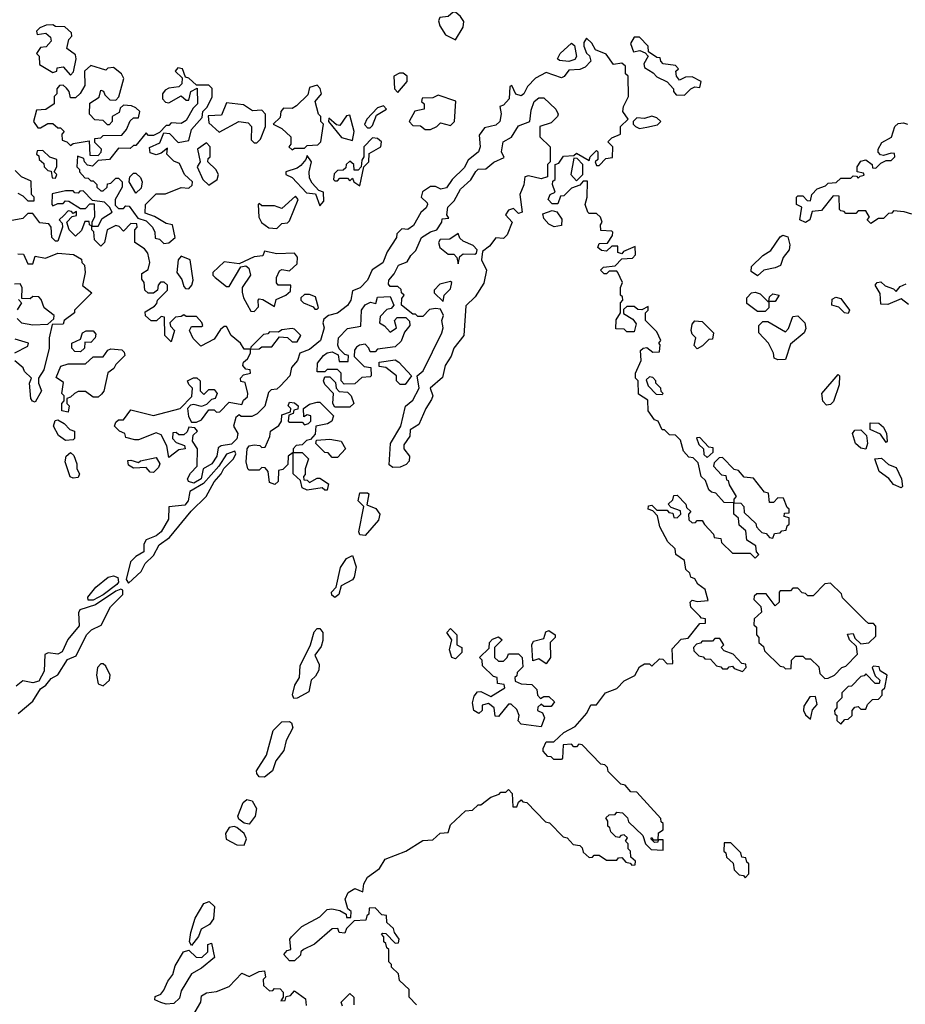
# Model space of a CAD drawing. Extents: x 2737310 to 2869991, y 870230 to 1012730.
# Tile 387 of 479: x 2748063 to 2751582, y 995547 to 999460. Entities that reach past the tile are written whole.
import ezdxf

# ---------------------------------------------------------------- set-up
doc = ezdxf.new("R2010")
doc.units = 0

msp = doc.modelspace()

# ---------------------------------------------------------------- linework, layer by layer
at = {"layer": '0CON02XD'}
for points in [[(2749795, 999380), (2749825, 999430), (2749827, 999453), (2749815, 999472.5), (2749795, 999490), (2749785, 999490), (2749765, 999472.5), (2749731.7, 999468.3), (2749727.5, 999455), (2749732.5, 999435), (2749755, 999400), (2749795, 999380)], [(2748265, 999240), (2748277, 999253), (2748287.5, 999305), (2748285, 999320), (2748250, 999345), (2748258.3, 999381.7), (2748270, 999395), (2748268.3, 999408.3), (2748241.7, 999431.7), (2748205, 999432.5), (2748195, 999440), (2748168.3, 999438.3), (2748143, 999427), (2748130, 999415), (2748131.7, 999401.7), (2748167, 999407), (2748185, 999390), (2748187.5, 999375), (2748168.3, 999351.7), (2748145, 999350), (2748130, 999325), (2748140, 999315), (2748141.7, 999281.7), (2748195, 999250), (2748210, 999255), (2748211.7, 999268.3), (2748235, 999272.5), (2748265, 999240)], [(2750045, 996350), (2750055, 996360), (2750061.7, 996351.7), (2750078.3, 996348.3), (2750151.7, 996271.7), (2750168.3, 996268.3), (2750221.7, 996211.7), (2750238.3, 996208.3), (2750261.7, 996181.7), (2750288.3, 996178.3), (2750298.3, 996168.3), (2750301.7, 996151.7), (2750325, 996130), (2750338.3, 996131.7), (2750345, 996140), (2750365, 996140), (2750395, 996120), (2750435, 996120), (2750441.7, 996128.3), (2750455, 996130), (2750471.7, 996111.7), (2750488.3, 996108.3), (2750495, 996100), (2750508.3, 996101.7), (2750510, 996115), (2750491.7, 996131.7), (2750490, 996155), (2750480, 996165), (2750480, 996185), (2750470, 996195), (2750478.3, 996208.3), (2750465, 996220), (2750451.7, 996218.3), (2750445, 996210), (2750431.7, 996211.7), (2750411.7, 996231.7), (2750408.3, 996248.3), (2750400, 996255), (2750400, 996275), (2750391.7, 996288.3), (2750405, 996300), (2750428.3, 996301.7), (2750435, 996310), (2750458.3, 996308.3), (2750478.3, 996288.3), (2750481.7, 996271.7), (2750538.3, 996218.3), (2750550, 996185), (2750571.7, 996161.7), (2750620, 996160), (2750620, 996200), (2750600, 996200), (2750598.3, 996191.7), (2750585, 996190), (2750570, 996205), (2750575, 996210), (2750580, 996200), (2750600, 996200), (2750601.7, 996228.3), (2750620, 996240), (2750620, 996265), (2750611.7, 996271.7), (2750610, 996285), (2750515, 996390), (2750491.7, 996391.7), (2750468.3, 996418.3), (2750451.7, 996421.7), (2750401.7, 996471.7), (2750398.3, 996488.3), (2750388.3, 996498.3), (2750371.7, 996501.7), (2750298.3, 996578.3), (2750285, 996580), (2750275, 996570), (2750265, 996570), (2750255, 996580), (2750221.7, 996578.3), (2750220, 996525), (2750215, 996520), (2750185, 996520), (2750175, 996530), (2750161.7, 996531.7), (2750142.5, 996552.5), (2750143, 996563), (2750155, 996590), (2750185, 996590), (2750225, 996627.5), (2750269.3, 996650.7), (2750316.1, 996703.9), (2750332.5, 996737.5), (2750355, 996737.5), (2750390, 996785), (2750435, 996802.5), (2750465, 996832.5), (2750506.4, 996853.6), (2750525, 996887.5), (2750545, 996900), (2750565, 996900), (2750575, 996890), (2750605, 996920), (2750618.3, 996918.3), (2750635, 996900), (2750658.3, 996901.7), (2750655, 996960), (2750691.7, 996998.3), (2750718.3, 997001.7), (2750765, 997060), (2750788.3, 997061.7), (2750788.3, 997078.3), (2750771.7, 997081.7), (2750765, 997090), (2750730, 997125), (2750727.5, 997145), (2750735, 997152.5), (2750755, 997147.5), (2750798.3, 997151.7), (2750786.7, 997195), (2750757, 997217), (2750745, 997237.5), (2750730, 997245), (2750725, 997260), (2750710, 997275), (2750705, 997310), (2750670, 997335), (2750667, 997357), (2750637.5, 997385), (2750606.7, 997445), (2750597.5, 997487.5), (2750578.3, 997508.3), (2750560, 997515), (2750561.7, 997528.3), (2750575, 997530), (2750595, 997510), (2750635, 997510), (2750641.7, 997501.7), (2750658.3, 997498.3), (2750661.7, 997481.7), (2750675, 997480), (2750690, 997495), (2750688.3, 997508.3), (2750651.7, 997521.7), (2750640, 997535), (2750658.3, 997551.7), (2750661.7, 997568.3), (2750675, 997570), (2750710, 997535), (2750711.7, 997521.7), (2750730, 997505), (2750720, 997495), (2750721.7, 997471.7), (2750735, 997460), (2750748.3, 997461.7), (2750755, 997470), (2750775, 997470), (2750783.3, 997453.3), (2750820, 997415), (2750821.7, 997401.7), (2750848.3, 997398.3), (2750851.7, 997381.7), (2750895, 997340), (2750965, 997340), (2750985, 997320), (2751000, 997335), (2750990, 997345), (2750988.3, 997368.3), (2750951.7, 997391.7), (2750948.3, 997428.3), (2750921.7, 997451.7), (2750918.3, 997478.3), (2750900, 997495), (2750900, 997540), (2750861.7, 997541.7), (2750828.3, 997578.3), (2750811.7, 997581.7), (2750801.7, 997591.7), (2750788.3, 997628.3), (2750770, 997645), (2750758.3, 997698.3), (2750738.3, 997718.3), (2750721.7, 997721.7), (2750700, 997745), (2750688.3, 997788.3), (2750668.3, 997808.3), (2750645, 997810), (2750625, 997830), (2750615, 997830), (2750600, 997865), (2750585, 997870), (2750560, 997905), (2750558.3, 997948.3), (2750521.7, 997971.7), (2750520, 998025), (2750510, 998035), (2750510, 998055), (2750532.5, 998105), (2750530, 998145), (2750540, 998155), (2750555, 998157.5), (2750578.3, 998138.3), (2750605, 998140), (2750607.5, 998167.5), (2750602.5, 998175), (2750610, 998185), (2750595, 998220), (2750550, 998265), (2750550, 998295), (2750560, 998305), (2750560, 998320), (2750535, 998307.5), (2750518.3, 998308.3), (2750505, 998320), (2750475, 998320), (2750461.7, 998308.3), (2750461.7, 998291.7), (2750499.3, 998269.3), (2750511.7, 998251.7), (2750505, 998220), (2750475, 998220), (2750465, 998230), (2750431.7, 998231.7), (2750433, 998267), (2750450, 998295), (2750450, 998335), (2750460, 998345), (2750458.3, 998358.3), (2750450, 998365), (2750450, 998395), (2750457.5, 998415), (2750440, 998455), (2750435, 998460), (2750405, 998460), (2750395, 998450), (2750385, 998450), (2750370, 998465), (2750383, 998477), (2750428.3, 998481.7), (2750455, 998510), (2750498.3, 998511.7), (2750510, 998525), (2750508.3, 998558.3), (2750461.7, 998538.3), (2750455, 998530), (2750440, 998535), (2750440, 998560), (2750415, 998560), (2750395, 998540), (2750375, 998542.5), (2750360, 998555), (2750365, 998570), (2750398.3, 998571.7), (2750418.3, 998601.7), (2750420, 998615), (2750415, 998620), (2750371.7, 998621.7), (2750370, 998645), (2750377.5, 998655), (2750370, 998675), (2750355, 998690), (2750325, 998690), (2750320, 998695), (2750310, 998725), (2750317.5, 998755), (2750318.3, 998818.3), (2750301.7, 998818.3), (2750288.3, 998801.7), (2750255, 998790), (2750225, 998760), (2750211.7, 998758.3), (2750201.7, 998728.3), (2750178.3, 998728.3), (2750162.5, 998745), (2750170, 998765), (2750190, 998775), (2750180, 998805), (2750181.7, 998818.3), (2750190, 998825), (2750190, 998885), (2750205, 998890), (2750223, 998917), (2750265, 998920), (2750275, 998930), (2750325, 998900), (2750330, 998915), (2750355, 998940), (2750360, 998935), (2750360, 998905), (2750350, 998895), (2750355, 998880), (2750365, 998880), (2750391.7, 998908.3), (2750418.3, 998911.7), (2750420, 998955), (2750400, 998975), (2750415, 998990), (2750450, 999005), (2750450, 999035), (2750480, 999065), (2750460, 999095), (2750462.5, 999115), (2750482.5, 999155), (2750480, 999235), (2750470, 999245), (2750470, 999275), (2750455, 999287.5), (2750421.7, 999281.7), (2750393, 999323), (2750350.7, 999340.7), (2750336.1, 999366.1), (2750315, 999386.2), (2750305, 999370), (2750304, 999355), (2750315, 999327.5), (2750327, 999317), (2750332.5, 999295), (2750309.3, 999270.7), (2750288.3, 999261.7), (2750245, 999260), (2750226.4, 999233.6), (2750215, 999228.8), (2750155, 999250), (2750111.8, 999228.2), (2750080, 999195), (2750066.2, 999165), (2750055, 999158), (2750033.8, 999163.8), (2750018.3, 999198.3), (2750010, 999195), (2750007.5, 999145), (2749985, 999120), (2749970, 999115), (2749976.2, 999086.2), (2749970, 999055), (2749955, 999040.8), (2749910, 999030), (2749888.3, 999001.7), (2749893.1, 998955), (2749885.5, 998934.5), (2749845, 998901.2), (2749828.5, 998871.5), (2749780.8, 998825), (2749758.9, 998791.1), (2749736.2, 998786.2), (2749715, 998797.5), (2749695, 998797.5), (2749663.6, 998776.4), (2749657.5, 998755), (2749682.5, 998732.5), (2749683.3, 998725), (2749677.7, 998712.3), (2749656.2, 998693.8), (2749628.2, 998641.8), (2749605, 998626.2), (2749581.7, 998628.3), (2749561.7, 998608.3), (2749560, 998595), (2749522.5, 998537.5), (2749506.4, 998493.6), (2749464, 998466), (2749444.6, 998425.4), (2749415.5, 998394.5), (2749385, 998382.5), (2749378.1, 998345), (2749365, 998324), (2749325, 998293.3), (2749290, 998285), (2749270.7, 998269.3), (2749267.5, 998255), (2749273.3, 998235), (2749258.6, 998185), (2749215, 998148.6), (2749175.8, 998134.2), (2749167.1, 998105), (2749142.7, 998077.3), (2749135.6, 998044.4), (2749099.2, 998005), (2749085, 997992), (2749061.7, 997988.3), (2749051.2, 997978.8), (2749036.4, 997923.6), (2749006.8, 997893.2), (2748985, 997883.1), (2748943.3, 997883.3), (2748935, 997890), (2748921.7, 997878.3), (2748912.5, 997845), (2748930, 997815), (2748925.5, 997794.5), (2748905, 997772.9), (2748863, 997767), (2748851.7, 997758.3), (2748846.2, 997725), (2748825.8, 997695), (2748792.5, 997675), (2748784.2, 997635), (2748755, 997618.6), (2748734.2, 997624.2), (2748730, 997635), (2748741.7, 997658.3), (2748767.5, 997685), (2748770, 997755), (2748750, 997785), (2748751.7, 997808.3), (2748770, 997825), (2748758.3, 997838.3), (2748735, 997840), (2748728.3, 997821.7), (2748715, 997810), (2748695, 997810), (2748685, 997820), (2748671.7, 997818.3), (2748670, 997795), (2748685, 997780), (2748718.3, 997768.3), (2748720, 997755), (2748695, 997750), (2748655, 997720), (2748647, 997767), (2748625, 997810), (2748605, 997817.5), (2748535, 997790), (2748520.7, 997790.7), (2748485, 997800), (2748480, 997815), (2748460, 997825), (2748440, 997845), (2748445, 997860), (2748455, 997870), (2748475, 997870), (2748505, 997910), (2748595, 997887.5), (2748700, 997915), (2748747, 997963), (2748750, 997995), (2748735, 998010), (2748730, 998025), (2748753, 998037), (2748767, 998037), (2748780, 998025), (2748780, 997985), (2748795, 997970), (2748815, 997990), (2748835, 997990), (2748847.5, 997975), (2748840, 997955), (2748825, 997950), (2748805, 997930), (2748785, 997922.5), (2748755, 997930)], [(2750245, 999294.3), (2750208.3, 999298.3), (2750200, 999305), (2750210, 999325), (2750255, 999366.7), (2750267.7, 999357.7), (2750275.9, 999314.1), (2750268.8, 999301.2), (2750245, 999294.3)], [(2750705, 999160), (2750730, 999185), (2750745, 999192.5), (2750765, 999190), (2750770, 999215), (2750735, 999232.5), (2750708.3, 999231.7), (2750685, 999220), (2750672.5, 999235), (2750670, 999255), (2750680, 999265), (2750668.3, 999278.3), (2750620, 999285), (2750610, 999295), (2750608.3, 999308.3), (2750595, 999310), (2750561.7, 999331.7), (2750560, 999355), (2750525, 999390), (2750505, 999390), (2750490, 999365), (2750501.7, 999331.7), (2750527, 999337), (2750548.3, 999328.3), (2750560, 999315), (2750542.5, 999285), (2750545, 999270), (2750579.3, 999249.3), (2750595, 999232.5), (2750635, 999212.5), (2750660, 999185), (2750660, 999175), (2750671.7, 999161.7), (2750705, 999160)], [(2748375, 998920), (2748387, 998933), (2748387.5, 998945), (2748361.7, 998971.7), (2748361.7, 998988.3), (2748385, 998990), (2748395, 999000), (2748468.3, 999001.7), (2748487, 999023), (2748501.7, 999058.3), (2748515, 999070), (2748535, 999070), (2748540, 999095), (2748525, 999110), (2748507, 999117), (2748475, 999120), (2748461.7, 999108.3), (2748458.3, 999091.7), (2748430, 999075), (2748430, 999055), (2748418.3, 999041.7), (2748411.7, 999041.7), (2748395, 999060), (2748361.7, 999061.7), (2748340, 999085), (2748341.7, 999128.3), (2748378.3, 999151.7), (2748385, 999180), (2748396.4, 999176.4), (2748401.7, 999161.7), (2748421.7, 999141.7), (2748445, 999140), (2748457, 999153), (2748476.7, 999226.7), (2748467.5, 999245), (2748435, 999270), (2748413, 999267), (2748405, 999260), (2748345, 999277.5), (2748320, 999255), (2748321.7, 999198.3), (2748303, 999167), (2748285, 999150), (2748265, 999150), (2748260, 999175), (2748248.3, 999188.3), (2748235, 999200), (2748221.7, 999198.3), (2748210, 999185), (2748210, 999165), (2748200, 999155), (2748200, 999125), (2748166.4, 999103.6), (2748130, 999100), (2748117.5, 999055), (2748135, 999030), (2748145, 999030), (2748175, 999047.5), (2748195, 999047.5), (2748215, 999030), (2748225, 999030), (2748240, 999015), (2748230, 999005), (2748231.7, 998981.7), (2748250, 998975), (2748265, 998960), (2748275, 998967.5), (2748338.3, 998978.3), (2748341.7, 998921.7), (2748375, 998920)], [(2748635, 998570), (2748655, 998572.5), (2748680, 998595), (2748670, 998645), (2748645, 998650), (2748598.3, 998678.3), (2748561.7, 998691.7), (2748562.5, 998725), (2748605, 998767.5), (2748641.7, 998768.3), (2748705, 998792.5), (2748735, 998790), (2748748.3, 998801.7), (2748750, 998815), (2748717.5, 998845), (2748698.3, 998888.3), (2748675, 998897.5), (2748647.5, 998925), (2748650, 998950), (2748625, 998930), (2748605, 998922.5), (2748580.7, 998930.7), (2748578.3, 998951.7), (2748620, 998970), (2748635, 999010), (2748658.3, 999008.3), (2748692.5, 998972.5), (2748735, 998980), (2748746, 999024), (2748788.3, 999071.7), (2748790, 999095), (2748808.3, 999111.7), (2748827, 999153), (2748827, 999187), (2748815, 999200), (2748765, 999200), (2748735, 999227.5), (2748721.7, 999231.7), (2748710, 999265), (2748691.7, 999268.3), (2748680, 999255), (2748708.3, 999228.3), (2748707.5, 999205), (2748695, 999192.5), (2748655, 999187.5), (2748640.7, 999179.3), (2748630, 999165), (2748630, 999145), (2748641.7, 999131.7), (2748655, 999130), (2748705, 999157.5), (2748725, 999140), (2748735, 999140), (2748742.5, 999175), (2748768.3, 999188.3), (2748770, 999125), (2748751.7, 999108.3), (2748725, 999060), (2748705, 999047.5), (2748665, 999050), (2748655, 999040), (2748645, 999040), (2748618.3, 999011.7), (2748595, 999000), (2748575, 999000), (2748565, 999010), (2748525, 998960), (2748515, 998960), (2748501.7, 998948.3), (2748455, 998950), (2748420, 998905), (2748375, 998900), (2748351.7, 998878.3), (2748331.7, 998881.7), (2748320, 998895), (2748318.3, 998908.3), (2748292.5, 998917.5), (2748290, 998875), (2748300, 998865), (2748300, 998855), (2748321.7, 998831.7), (2748335, 998830), (2748345, 998820), (2748355, 998820), (2748370, 998805), (2748370, 998795), (2748385, 998780), (2748395, 998780), (2748410, 998795), (2748411.7, 998808.3), (2748425, 998810), (2748445, 998830), (2748455, 998830), (2748470, 998815), (2748470, 998795), (2748442.5, 998745), (2748442.5, 998722.5), (2748455, 998710), (2748475, 998710), (2748485, 998720), (2748498.3, 998718.3), (2748531.7, 998671.7), (2748565, 998660), (2748590, 998635), (2748600, 998615), (2748601.7, 998591.7), (2748618.3, 998588.3), (2748635, 998570)], [(2749565, 999170), (2749602.5, 999215), (2749602.5, 999235), (2749587, 999247), (2749572.5, 999247.5), (2749550, 999235), (2749552.5, 999185), (2749565, 999170)], [(2749145, 998942.5), (2749155, 998950), (2749195, 998950), (2749205, 998960), (2749247, 998963), (2749260, 998975), (2749270, 999045), (2749260, 999055), (2749260, 999075), (2749250, 999085), (2749237.5, 999135), (2749262.5, 999165), (2749257, 999187), (2749245, 999200), (2749215, 999190), (2749208.3, 999161.7), (2749163, 999117), (2749145, 999107.5), (2749111.7, 999108.3), (2749100, 999095), (2749098.3, 999071.7), (2749070, 999045), (2749105, 999027.5), (2749140, 998995), (2749140, 998965), (2749132.5, 998955), (2749145, 998942.5)], [(2749545, 997680), (2749531.2, 997691.2), (2749536.7, 997775), (2749577.5, 997845), (2749596, 997924), (2749625, 997947.5), (2749650, 997995), (2749642.5, 998045), (2749665.8, 998065), (2749740, 998215), (2749745.8, 998235), (2749740, 998265), (2749746.7, 998285), (2749735, 998310), (2749715, 998312.5), (2749691.7, 998308.3), (2749665, 998280), (2749645, 998280), (2749635, 998290), (2749625, 998290), (2749580, 998325), (2749581.7, 998351.7), (2749590, 998365), (2749580, 998375), (2749578.3, 998388.3), (2749565, 998400), (2749535, 998400), (2749528.3, 998408.3), (2749530, 998425), (2749550.7, 998449.3), (2749567.5, 998485), (2749603, 998497), (2749617, 998523), (2749637, 998543), (2749660, 998595), (2749695, 998617.5), (2749720, 998625), (2749740, 998655), (2749741.7, 998668.3), (2749768.3, 998671.7), (2749760, 998685), (2749763.8, 998715), (2749789.4, 998740.6), (2749815, 998786.7), (2749856, 998824), (2749875, 998856.7), (2749885, 998866.2), (2749915, 998867.5), (2749946.4, 998893.6), (2749988.3, 998911.7), (2749977.5, 998935), (2749983.3, 998975), (2750016.4, 998993.6), (2750045, 999037.5), (2750090, 999055), (2750095, 999100), (2750106.7, 999135), (2750125, 999148.8), (2750145, 999150), (2750192.5, 999105), (2750202.5, 999085), (2750200, 999075), (2750175, 999050), (2750130, 999035), (2750130, 998995), (2750170, 998955), (2750170, 998895), (2750160, 998885), (2750160, 998835), (2750135, 998827.5), (2750085, 998840), (2750070, 998835), (2750066.4, 998803.6), (2750050, 998765), (2750060, 998695), (2750045, 998690), (2750025, 998710), (2750005, 998702.5), (2749992.5, 998685), (2750020, 998655), (2750000, 998605), (2749985, 998590), (2749955, 998592.5), (2749930, 998560), (2749901.7, 998538.3), (2749897.5, 998505), (2749917.5, 998465), (2749907, 998413), (2749872, 998358), (2749835, 998322.5), (2749827.5, 998205), (2749787.5, 998155), (2749777.5, 998122.5), (2749753.8, 998085), (2749742.3, 998037.7), (2749693.3, 997995), (2749703.8, 997965), (2749699.5, 997950.5), (2749676.2, 997915), (2749648.3, 997851.7), (2749615, 997830), (2749613.3, 997805), (2749589.5, 997770.5), (2749588.8, 997755), (2749611.2, 997725), (2749610, 997705), (2749598.3, 997691.7), (2749575, 997682), (2749545, 997680)], [(2749695, 999023.3), (2749720, 999035), (2749735, 999050), (2749775, 999040), (2749790, 999055), (2749796.4, 999136.4), (2749725, 999160), (2749705, 999150), (2749661.7, 999148.3), (2749660, 999135), (2749670, 999125), (2749670, 999105), (2749633.3, 999096.7), (2749610, 999055), (2749625, 999040), (2749655, 999037.5), (2749673.6, 999023.6), (2749695, 999023.3)], [(2749005, 998970), (2749020, 998985), (2749040, 999035), (2749040, 999085), (2749025, 999100), (2748988.3, 999098.3), (2748951.7, 999121.7), (2748885, 999130), (2748865, 999080), (2748811.7, 999078.3), (2748815, 999050), (2748855, 999012.5), (2748934, 999056), (2748970.7, 999050.7), (2748983.3, 999035), (2748983, 998983), (2748995, 998970), (2749005, 998970)], [(2749455, 999030), (2749465, 999040), (2749480, 999080), (2749520, 999105), (2749508.3, 999118.3), (2749485, 999110), (2749442.5, 999065), (2749433, 999043), (2749445, 999030), (2749455, 999030)], [(2749385, 998980), (2749392.5, 999015), (2749375, 999080), (2749361.7, 999078.3), (2749335, 999040), (2749321.7, 999041.7), (2749291.7, 999068.3), (2749290, 999055), (2749341.7, 998991.7), (2749385, 998980)], [(2750525, 999027.5), (2750555, 999032.5), (2750597.5, 999042.5), (2750610, 999055), (2750595, 999070), (2750575, 999076.7), (2750545, 999067.5), (2750515, 999070), (2750500, 999055), (2750500, 999045), (2750510, 999035), (2750525, 999027.5)], [(2751607, 998687), (2751577, 998697), (2751535, 998700), (2751528.3, 998691.7), (2751515, 998690), (2751495, 998670), (2751475, 998670), (2751445, 998650), (2751430, 998665), (2751440, 998675), (2751425, 998700), (2751395, 998700), (2751385, 998690), (2751345, 998690), (2751338.3, 998698.3), (2751325, 998700), (2751320, 998705), (2751318.3, 998758.3), (2751295, 998760), (2751248.3, 998701.7), (2751211.7, 998698.3), (2751202.5, 998665), (2751185, 998653.3), (2751162.5, 998665), (2751170, 998715), (2751150, 998725), (2751150, 998755), (2751155, 998760), (2751175, 998760), (2751191.7, 998741.7), (2751205, 998740), (2751210, 998765), (2751231.7, 998788.3), (2751265, 998800), (2751275, 998810), (2751307, 998813), (2751325, 998830), (2751365, 998830), (2751375, 998840), (2751388.3, 998838.3), (2751395, 998830), (2751401.7, 998838.3), (2751418.3, 998841.7), (2751415, 998850), (2751390, 998855), (2751390, 998875), (2751405, 998897.5), (2751425, 998902.5), (2751450, 998885), (2751451.7, 998871.7), (2751465, 998870), (2751485, 998890), (2751505, 998900), (2751525, 998900), (2751540, 998915), (2751538.3, 998928.3), (2751525, 998930), (2751495, 998920), (2751483, 998923), (2751473.3, 998933.3), (2751473.3, 998945), (2751488.3, 998971.7), (2751526.7, 998993.3), (2751540, 999035), (2751553, 999047), (2751575, 999050), (2751590, 999045)], [(2749415, 998800), (2749430, 998875), (2749450, 998895), (2749451.7, 998928.3), (2749497.5, 998955), (2749500, 998975), (2749485, 998987.5), (2749465, 998990), (2749430, 998955), (2749430, 998915), (2749421.7, 998901.7), (2749420, 998875), (2749408.3, 998861.7), (2749391.7, 998861.7), (2749390, 998885), (2749375, 998897.5), (2749360, 998885), (2749358.3, 998871.7), (2749348.3, 998861.7), (2749325, 998860), (2749313, 998847), (2749310, 998825), (2749315, 998820), (2749325, 998820), (2749335, 998830), (2749365, 998830), (2749375, 998820), (2749385, 998830), (2749390, 998815), (2749415, 998800)], [(2748205, 998830), (2748210, 998845), (2748200, 998855), (2748210, 998875), (2748210, 998905), (2748183, 998913), (2748155, 998940), (2748131.7, 998938.3), (2748130, 998925), (2748138.3, 998918.3), (2748140, 998905), (2748158.3, 998888.3), (2748160, 998875), (2748175, 998860), (2748188.3, 998858.3), (2748191.7, 998831.7), (2748205, 998830)], [(2748815, 998802.5), (2748847.5, 998825), (2748852.5, 998845), (2748842.5, 998865), (2748810, 998895), (2748811.7, 998908.3), (2748820, 998915), (2748820, 998955), (2748805, 998970), (2748770, 998945), (2748780, 998895), (2748767.5, 998875), (2748790, 998825), (2748815, 998802.5)], [(2749255, 998720), (2749271.7, 998738.3), (2749270, 998775), (2749251.7, 998781.7), (2749225, 998810), (2749215, 998830), (2749212.5, 998855), (2749222.5, 998895), (2749205, 998920), (2749200, 998905), (2749179.3, 998880.7), (2749165, 998870), (2749120, 998855), (2749120, 998845), (2749145, 998832.5), (2749202.5, 998772.5), (2749238.3, 998768.3), (2749255, 998720)], [(2750275, 998820), (2750300, 998845), (2750300, 998885), (2750278.3, 998908.3), (2750265, 998910), (2750252.5, 998845), (2750275, 998820)], [(2748055, 998770), (2748075, 998760), (2748095, 998740), (2748120, 998740), (2748120, 998755), (2748110, 998765), (2748108.3, 998818.3), (2748070, 998835), (2748045, 998860)], [(2748525, 998770), (2748497.5, 998815), (2748500, 998835), (2748515, 998850), (2748525, 998850), (2748543, 998833), (2748550, 998815), (2748545, 998790), (2748525, 998770)], [(2748375, 998640), (2748390.7, 998669.3), (2748430, 998695), (2748420, 998715), (2748400, 998735), (2748351.7, 998741.7), (2748315, 998780), (2748301.7, 998778.3), (2748295, 998770), (2748281.7, 998771.7), (2748275, 998780), (2748245, 998780), (2748191.7, 998768.3), (2748190, 998725), (2748195, 998720), (2748215, 998730), (2748235, 998730), (2748245, 998740), (2748258.3, 998738.3), (2748305, 998710), (2748325, 998710), (2748341.7, 998728.3), (2748358.3, 998728.3), (2748360, 998675), (2748350, 998655), (2748350, 998640), (2748375, 998640)], [(2749085, 998630), (2749105, 998650), (2749127, 998653), (2749135, 998660), (2749170, 998745), (2749158.3, 998758.3), (2749105, 998710), (2749075, 998720), (2749025, 998720), (2749015, 998730), (2749010, 998725), (2749012.5, 998675), (2749023.6, 998653.6), (2749053, 998633), (2749085, 998630)], [(2750187, 998637), (2750165, 998647.5), (2750145, 998670), (2750141.7, 998688.3), (2750178.3, 998701.7), (2750197, 998697), (2750217, 998667), (2750215, 998642.5), (2750187, 998637)], [(2748755, 997930), (2748741.7, 997928.3), (2748730, 997915), (2748733, 997883), (2748745, 997860), (2748765, 997860), (2748785, 997870), (2748815, 997910), (2748835, 997910), (2748845, 997900), (2748858.3, 997901.7), (2748895, 997940), (2748945, 997930), (2748951.7, 997948.3), (2748968.3, 997961.7), (2748970, 997975), (2748958.3, 998018.3), (2748941.7, 998021.7), (2748940, 998035), (2748951.7, 998048.3), (2748980, 998055), (2748978.3, 998068.3), (2748961.7, 998071.7), (2748950, 998085), (2748951.7, 998098.3), (2748968.3, 998111.7), (2748980, 998135), (2748980, 998150), (2748955, 998150), (2748940, 998175), (2748902.5, 998205), (2748885, 998240), (2748875, 998240), (2748860.7, 998229.3), (2748835, 998190), (2748783, 998163), (2748752.7, 998192.7), (2748737.5, 998225), (2748745, 998240), (2748785, 998240), (2748790, 998245), (2748787, 998257), (2748765, 998280), (2748725, 998280), (2748715, 998287.5), (2748705, 998280), (2748681.7, 998278.3), (2748660, 998255), (2748661.7, 998241.7), (2748677.5, 998225), (2748665, 998180), (2748640, 998205), (2748638.3, 998278.3), (2748625, 998280), (2748607, 998263), (2748585, 998262.5), (2748563, 998283), (2748561.7, 998298.3), (2748598.3, 998321.7), (2748608.3, 998331.7), (2748610, 998345), (2748650, 998385), (2748650, 998405), (2748637, 998417), (2748623, 998417), (2748612.5, 998405), (2748610, 998385), (2748595, 998372.5), (2748573, 998373), (2748560, 998385), (2748557.5, 998415), (2748548.3, 998428.3), (2748548.3, 998451.7), (2748573, 998467), (2748580, 998495), (2748571.7, 998531.7), (2748559.3, 998549.3), (2748520, 998575), (2748520, 998625), (2748530, 998635), (2748528.3, 998648.3), (2748505, 998650), (2748475, 998620), (2748458.3, 998638.3), (2748445, 998642.5), (2748410, 998625), (2748400, 998575), (2748385, 998560), (2748360, 998585), (2748357.5, 998617.5), (2748350, 998625), (2748350, 998640), (2748340, 998645), (2748338.3, 998658.3), (2748321.7, 998658.3), (2748308.3, 998621.7), (2748285, 998600), (2748260, 998625), (2748250, 998655), (2748271.7, 998678.3), (2748288.3, 998681.7), (2748288.3, 998698.3), (2748275, 998690), (2748268.3, 998698.3), (2748255, 998700), (2748238.3, 998681.7), (2748220, 998665), (2748231.7, 998651.7), (2748232.5, 998635), (2748215, 998580), (2748205, 998580), (2748190, 998595), (2748187.5, 998635), (2748178.3, 998648.3), (2748143, 998653), (2748115, 998690), (2748095, 998690), (2748075, 998670), (2748025, 998660)], [(2749805, 998490), (2749811.7, 998518.3), (2749825, 998530), (2749871.7, 998528.3), (2749878.3, 998531.7), (2749880, 998545), (2749865, 998562.5), (2749825, 998580), (2749811.7, 998591.7), (2749805, 998610), (2749771.7, 998588.3), (2749733.3, 998586.7), (2749727.5, 998575), (2749732.5, 998555), (2749765, 998527.5), (2749788.3, 998528.3), (2749800, 998515), (2749805, 998490)], [(2750995, 998442.5), (2750969.3, 998459.3), (2750970.8, 998479.2), (2751015, 998523.3), (2751047, 998543), (2751085, 998597.5), (2751095, 998603.3), (2751115, 998597.5), (2751123.3, 998565), (2751120, 998545), (2751096.7, 998515), (2751086.4, 998483.6), (2751065, 998473.3), (2751020, 998465), (2750995, 998442.5)], [(2748055, 998530), (2748078.3, 998528.3), (2748095, 998490), (2748115, 998490), (2748125, 998520), (2748165, 998512.5), (2748215, 998532.5), (2748277, 998527), (2748308.3, 998508.3), (2748310, 998495), (2748320, 998485), (2748322.5, 998455), (2748313, 998403), (2748350, 998375), (2748280, 998305), (2748280, 998295), (2748240, 998265), (2748235, 998250), (2748191.7, 998248.3), (2748180, 998195), (2748180, 998155), (2748158.3, 998068.3), (2748137.5, 998035), (2748137.5, 998015), (2748150, 997985), (2748125, 997940)], [(2748735, 998390), (2748747.5, 998405), (2748752.5, 998425), (2748740, 998505), (2748705, 998520), (2748692.5, 998505), (2748687.5, 998455), (2748707, 998427), (2748715, 998400), (2748721.7, 998391.7), (2748735, 998390)], [(2748995, 998300), (2749011.7, 998318.3), (2749010, 998345), (2749015, 998350), (2749028.3, 998348.3), (2749075, 998320), (2749081.7, 998348.3), (2749120, 998365), (2749138.3, 998381.7), (2749140, 998405), (2749090, 998405), (2749083.6, 998413.6), (2749083.3, 998435), (2749095, 998462.5), (2749105, 998467.5), (2749135, 998462.5), (2749165, 998490), (2749166.4, 998516.4), (2749155, 998532.5), (2749085, 998530), (2749035, 998540), (2749028.3, 998521.7), (2748995, 998517.5), (2748935, 998490), (2748875, 998497.5), (2748830, 998455), (2748830, 998445), (2748840, 998435), (2748885, 998400), (2748895, 998400), (2748941.7, 998478.3), (2748961.7, 998481.7), (2748973, 998473), (2748980, 998445), (2748947.5, 998395), (2748947, 998377), (2748952.5, 998355), (2748981.7, 998301.7), (2748995, 998300)], [(2748053, 998273), (2748070, 998255), (2748115, 998247.5), (2748175, 998250), (2748198.3, 998271.7), (2748200, 998285), (2748160, 998315), (2748148.3, 998348.3), (2748138.3, 998358.3), (2748115, 998360), (2748105, 998350), (2748071.7, 998351.7), (2748072.5, 998395), (2748065, 998410), (2748041.7, 998408.3)], [(2749745, 998340), (2749750, 998365), (2749775, 998390), (2749780, 998415), (2749775, 998420), (2749731.7, 998408.3), (2749710, 998385), (2749710, 998375), (2749745, 998340)], [(2751595, 998327.5), (2751565, 998350), (2751511.7, 998328.3), (2751485, 998330), (2751481.7, 998371.7), (2751462.5, 998405), (2751470, 998415), (2751485, 998417.5), (2751501.7, 998401.7), (2751535, 998390), (2751545, 998380), (2751560.7, 998399.3), (2751585, 998410)], [(2749245, 998310), (2749250, 998315), (2749238.3, 998358.3), (2749215, 998367.5), (2749195, 998367.5), (2749180, 998355), (2749180, 998345), (2749190, 998335), (2749228.3, 998318.3), (2749235, 998310), (2749245, 998310)], [(2749351.7, 998011.7), (2749340, 998025), (2749340, 998055), (2749325, 998070), (2749285, 998070), (2749275, 998060), (2749245, 998060), (2749246.7, 998095), (2749270, 998125), (2749285, 998136), (2749305, 998140), (2749328.3, 998128.3), (2749331.7, 998101.7), (2749368.3, 998101.7), (2749370, 998125), (2749355, 998130), (2749332.5, 998152.5), (2749327, 998167), (2749330, 998195), (2749365, 998232.5), (2749418.3, 998241.7), (2749421.2, 998305), (2749435, 998326.2), (2749457, 998337), (2749478.3, 998331.7), (2749485, 998357.5), (2749535, 998360), (2749550, 998325), (2749538.3, 998311.7), (2749521.7, 998308.3), (2749495, 998280), (2749492.5, 998255), (2749513, 998243), (2749535, 998217.5), (2749560, 998235), (2749552.5, 998265), (2749563, 998277), (2749597, 998277), (2749611.7, 998261.7), (2749612.5, 998245), (2749591.7, 998218.3), (2749578.3, 998181.7), (2749555, 998160), (2749485, 998150), (2749475, 998140), (2749455, 998140), (2749450, 998155), (2749435, 998170), (2749413, 998167), (2749401.7, 998158.3), (2749393, 998147), (2749391.7, 998121.7), (2749431.7, 998081.7), (2749458.3, 998078.3), (2749460, 998045), (2749455, 998040), (2749421.7, 998038.3), (2749395, 998012.5), (2749351.7, 998011.7)], [(2751025, 998300), (2750995, 998300), (2750951.7, 998331.7), (2750952.5, 998355), (2750970, 998375), (2750985, 998377.5), (2751005, 998370), (2751035, 998340), (2751040, 998340), (2751041.7, 998358.3), (2751055, 998370), (2751080, 998365), (2751065, 998340), (2751040, 998340), (2751040, 998315), (2751025, 998300)], [(2751355, 998292.5), (2751340, 998295), (2751317, 998317), (2751290, 998325), (2751290.7, 998349.3), (2751305, 998357.5), (2751325, 998352.5), (2751360, 998305), (2751355, 998292.5)], [(2748058.3, 998348.3), (2748070, 998335), (2748053, 998307)], [(2751075, 998107.5), (2751060, 998115), (2751057.5, 998135), (2751037.5, 998175), (2751000, 998215), (2751000, 998245), (2751015, 998260), (2751035, 998260), (2751105, 998220), (2751117, 998233), (2751135, 998280), (2751155, 998282.5), (2751182.5, 998255), (2751187, 998233), (2751180, 998215), (2751125, 998170), (2751105, 998110), (2751075, 998107.5)], [(2748980, 998150), (2749015, 998152.5), (2749025, 998160), (2749065, 998160), (2749095, 998200), (2749127, 998197), (2749145, 998180), (2749165, 998180), (2749180, 998205), (2749155, 998230), (2749145, 998232.5), (2749105, 998227.5), (2749091.7, 998218.3), (2749055, 998220), (2749048.3, 998211.7), (2749031.7, 998208.3), (2748981.7, 998158.3), (2748980, 998150)], [(2750755, 998152.5), (2750742.5, 998165), (2750750, 998195), (2750735, 998210), (2750731.2, 998225), (2750735, 998250), (2750745, 998262.5), (2750775, 998260), (2750820, 998215), (2750815, 998190), (2750801.7, 998188.3), (2750776.4, 998163.6), (2750755, 998152.5)], [(2748305, 998140), (2748281.7, 998141.7), (2748270, 998155), (2748270, 998175), (2748305, 998190), (2748312.5, 998215), (2748326.4, 998223.6), (2748355, 998223.3), (2748365, 998210), (2748363.3, 998195), (2748345, 998177.5), (2748321.7, 998178.3), (2748320, 998155), (2748305, 998140)], [(2748043.6, 998136.4), (2748095, 998162.5), (2748097.5, 998175), (2748045, 998190)], [(2748255, 997900), (2748230, 997905), (2748230, 997935), (2748240, 997945), (2748240, 997965), (2748230, 997975), (2748237.5, 998017.5), (2748208.3, 998038.3), (2748227, 998083), (2748255, 998092.5), (2748325, 998092.5), (2748355, 998120), (2748395, 998120), (2748413.6, 998146.4), (2748425, 998152.5), (2748468.3, 998148.3), (2748478.3, 998138.3), (2748480, 998125), (2748445, 998090), (2748436.4, 998073.6), (2748413, 998057), (2748397, 997983), (2748388.3, 997971.7), (2748375, 997960), (2748355, 997960), (2748325, 997982.5), (2748295, 997982.5), (2748280, 997975), (2748265, 997960), (2748250, 997955), (2748250, 997935), (2748260, 997925), (2748255, 997900)], [(2748125, 997940), (2748113.6, 997943.6), (2748107.5, 997955), (2748102.5, 998015), (2748110, 998035), (2748081.7, 998061.7), (2748076.4, 998076.4), (2748043.6, 998103.6)], [(2749595, 998010), (2749575, 998010), (2749560, 998025), (2749560, 998045), (2749518.3, 998078.3), (2749491.7, 998081.7), (2749491.7, 998098.3), (2749555, 998107.5), (2749569.3, 998099.3), (2749620, 998045), (2749595, 998010)], [(2749375, 997920), (2749315, 997920), (2749307.5, 997935), (2749310, 997975), (2749275, 998010), (2749270, 998025), (2749275, 998040), (2749295, 998040), (2749318.3, 998018.3), (2749320, 997995), (2749331.7, 997981.7), (2749365, 997980), (2749380, 997965), (2749390, 997935), (2749375, 997920)], [(2750615, 997970), (2750620, 997975), (2750611.7, 997981.7), (2750610, 997995), (2750590, 998015), (2750590, 998025), (2750578.3, 998038.3), (2750565, 998040), (2750551.7, 998028.3), (2750560, 998005), (2750591.7, 997971.7), (2750615, 997970)], [(2751268.3, 997928.3), (2751253.6, 997943.6), (2751250, 997975), (2751315, 998050), (2751320, 998045), (2751318.3, 998008.3), (2751297, 997943), (2751285, 997930), (2751268.3, 997928.3)], [(2749285, 997590), (2749275, 997590), (2749265, 997600), (2749205, 997590), (2749185, 997600), (2749178.3, 997628.3), (2749150, 997655), (2749150, 997740), (2749130, 997725), (2749128.3, 997691.7), (2749108.3, 997671.7), (2749091.7, 997668.3), (2749090, 997625), (2749077, 997613), (2749055, 997620), (2749050, 997665), (2749038.3, 997678.3), (2749025, 997680), (2749015, 997670), (2748975, 997670), (2748970, 997675), (2748962.5, 997702.5), (2748966.7, 997755), (2748974.3, 997765.7), (2748995, 997770), (2749017.5, 997767.5), (2749025, 997760), (2749038.3, 997761.7), (2749057, 997803), (2749060, 997825), (2749093, 997847), (2749102.5, 997865), (2749105, 997890), (2749138.3, 997901.7), (2749140, 997915), (2749130, 997925), (2749135, 997940), (2749155, 997937.5), (2749170, 997925), (2749168.3, 997911.7), (2749151.7, 997908.3), (2749150, 997895), (2749131.7, 997888.3), (2749130, 997865), (2749135, 997860), (2749185, 997860), (2749195, 997850), (2749210, 997855), (2749220, 997865), (2749220, 997885), (2749205, 997890), (2749191.7, 997881.7), (2749190, 997915), (2749215, 997932.5), (2749245, 997940), (2749255, 997940), (2749310, 997885), (2749302.5, 997865), (2749286.1, 997853.9), (2749240, 997845), (2749237.5, 997812.5), (2749218.3, 997791.7), (2749203, 997787), (2749185, 997770), (2749161.7, 997768.3), (2749150, 997755), (2749150, 997740), (2749185, 997740), (2749210, 997715), (2749197.5, 997675), (2749197, 997653), (2749190, 997645), (2749191.7, 997631.7), (2749205, 997630), (2749215, 997620), (2749245, 997637.5), (2749255, 997637.5), (2749290, 997615), (2749285, 997590)], [(2748245, 997787.5), (2748217, 997807), (2748197.5, 997845), (2748203.3, 997866.7), (2748215, 997870), (2748240, 997855), (2748261.7, 997831.7), (2748280, 997825), (2748280, 997795), (2748275, 997790), (2748245, 997787.5)], [(2751505, 997780), (2751483, 997813), (2751441.7, 997831.7), (2751441.7, 997858.3), (2751477, 997857), (2751495, 997840), (2751507.5, 997815), (2751510, 997785), (2751505, 997780)], [(2751425, 997752.5), (2751405, 997756.7), (2751383.3, 997775), (2751372.5, 997815), (2751381.7, 997828.3), (2751405, 997830), (2751427, 997807), (2751431.2, 997775), (2751425, 997752.5)], [(2749325, 997720), (2749305, 997720), (2749288.3, 997738.3), (2749275, 997740), (2749240, 997775), (2749241.7, 997788.3), (2749295, 997792.5), (2749340, 997785), (2749357.5, 997755), (2749325, 997720)], [(2750795, 997720), (2750818.3, 997741.7), (2750818.3, 997758.3), (2750801.7, 997761.7), (2750765, 997800), (2750751.7, 997798.3), (2750761.7, 997771.7), (2750780, 997755), (2750781.7, 997731.7), (2750795, 997720)], [(2748275, 997637.5), (2748263.6, 997643.6), (2748243, 997703), (2748247.5, 997725), (2748265, 997740), (2748278.3, 997728.3), (2748290, 997695), (2748290, 997675), (2748300, 997655), (2748295, 997640), (2748275, 997637.5)], [(2748495, 997220), (2748545, 997266.7), (2748561.8, 997298.2), (2748595, 997330), (2748616.8, 997373.2), (2748658.3, 997401.7), (2748743.6, 997506.4), (2748803.8, 997565), (2748835, 997623.3), (2748863.8, 997655), (2748874, 997676), (2748912, 997715), (2748921.2, 997735), (2748917.5, 997745), (2748885, 997733.8), (2748854.4, 997685.6), (2748793.8, 997616.2), (2748738.8, 997585), (2748732.2, 997547.8), (2748719.1, 997530.9), (2748655.8, 997524.2), (2748654.2, 997475), (2748625.6, 997424.4), (2748605, 997408), (2748565, 997393.3), (2748556.2, 997375), (2748556.7, 997345), (2748523.9, 997326.1), (2748503.3, 997305), (2748486.2, 997235), (2748495, 997220)], [(2748595, 997660), (2748581.7, 997661.7), (2748565, 997680), (2748515, 997677.5), (2748495, 997690), (2748492.5, 997707.5), (2748505, 997710), (2748535, 997700), (2748543, 997707), (2748605, 997720), (2748620, 997695), (2748615, 997680), (2748595, 997660)], [(2751055, 997400), (2751061.7, 997418.3), (2751085, 997420), (2751091.7, 997428.3), (2751108.3, 997431.7), (2751111.7, 997448.3), (2751120, 997455), (2751120, 997480), (2751100, 997485), (2751101.7, 997498.3), (2751120, 997500), (2751120, 997515), (2751111.7, 997521.7), (2751098.3, 997558.3), (2751075, 997560), (2751058.3, 997541.7), (2751041.7, 997541.7), (2751038.3, 997578.3), (2751021.7, 997581.7), (2750978.3, 997638.3), (2750941.7, 997641.7), (2750918.3, 997668.3), (2750901.7, 997671.7), (2750855, 997720), (2750841.7, 997718.3), (2750821.7, 997698.3), (2750820, 997685), (2750851.7, 997651.7), (2750868.3, 997648.3), (2750871.7, 997631.7), (2750878.3, 997628.3), (2750881.7, 997611.7), (2750910, 997565), (2750900, 997555), (2750900, 997540), (2750928.3, 997538.3), (2750940, 997525), (2750941.7, 997501.7), (2750988.3, 997458.3), (2750990, 997445), (2751001.7, 997431.7), (2751011.7, 997421.7), (2751028.3, 997418.3), (2751041.7, 997401.7), (2751055, 997400)], [(2751565, 997600), (2751535, 997612.5), (2751516.4, 997636.4), (2751477.5, 997665), (2751460, 997715), (2751487, 997717), (2751515, 997692.5), (2751545, 997680), (2751566.7, 997635), (2751570, 997605), (2751565, 997600)], [(2749435, 997410), (2749415, 997412.5), (2749410, 997425), (2749430, 997525), (2749408.3, 997548.3), (2749415, 997580), (2749445, 997580), (2749450, 997575), (2749441.7, 997531.7), (2749477.3, 997517.3), (2749494, 997495), (2749488.8, 997471.2), (2749435, 997410)], [(2749315, 997164), (2749302.7, 997172.7), (2749301.2, 997185), (2749320, 997205), (2749337, 997283), (2749361.7, 997318.3), (2749385, 997330), (2749400, 997285), (2749392, 997245), (2749385, 997233.8), (2749340.5, 997209.5), (2749331.2, 997175), (2749315, 997164)], [(2748355, 997152.9), (2748335, 997153.3), (2748333.3, 997165), (2748365.6, 997204.4), (2748415, 997244.3), (2748435, 997249.4), (2748453, 997243), (2748455.7, 997225), (2748448.6, 997215), (2748395, 997174.4), (2748355, 997152.9)], [(2751261.7, 996841.7), (2751275, 996842.5), (2751300, 996855), (2751330, 996885), (2751345, 996890), (2751391.7, 996938.3), (2751388.3, 996968.3), (2751360, 996995), (2751351.7, 997018.3), (2751375, 997020), (2751381.7, 997001.7), (2751405, 996980), (2751437, 996983), (2751465, 997010), (2751465, 997050), (2751455, 997060), (2751435, 997060), (2751421.7, 997071.7), (2751331.7, 997161.7), (2751328.3, 997178.3), (2751285, 997220), (2751261.7, 997218.3), (2751215, 997170), (2751195, 997170), (2751185, 997180), (2751171.7, 997181.7), (2751155, 997200), (2751135, 997200), (2751125, 997190), (2751085, 997190), (2751080, 997185), (2751080, 997145), (2751065, 997130), (2751028.3, 997178.3), (2750991.7, 997178.3), (2750981.7, 997168.3), (2750980, 997155), (2751008.3, 997128.3), (2751010, 997105), (2750981.7, 997078.3), (2750980, 997055), (2750990, 997045), (2750990, 997015), (2751000, 997005), (2751000, 996985), (2751018.3, 996968.3), (2751021.7, 996951.7), (2751085, 996890), (2751098.3, 996888.3), (2751105, 996880), (2751128.3, 996881.7), (2751130, 996915), (2751145, 996930), (2751175, 996930), (2751185, 996920), (2751205, 996920), (2751238.3, 996888.3), (2751241.7, 996861.7), (2751261.7, 996841.7)], [(2748057, 996703), (2748115, 996751.2), (2748145, 996800), (2748166.7, 996815), (2748188.3, 996841.7), (2748215, 996856.7), (2748253.1, 996916.9), (2748287.7, 996932.3), (2748328.8, 997015), (2748348.8, 997035), (2748386.1, 997053.9), (2748423.3, 997126.7), (2748473.3, 997175), (2748473, 997193), (2748465, 997196.2), (2748445, 997188.6), (2748364, 997135), (2748302, 997115), (2748296.8, 997103.2), (2748299.2, 997050.8), (2748253.8, 996996.2), (2748232.1, 996947.9), (2748215, 996938.5), (2748175.9, 996944.1), (2748162.5, 996937.5), (2748159.8, 996870.2), (2748138.5, 996831.5), (2748115.7, 996824.3), (2748075, 996832), (2748049.2, 996810.8)], [(2749152, 996762), (2749146.2, 996776.2), (2749155.8, 996815), (2749174, 996845), (2749177.7, 996892.3), (2749218, 996975), (2749233, 997027), (2749245, 997040), (2749255, 997040), (2749267.8, 997025), (2749267.8, 996992.2), (2749261.2, 996968.8), (2749236.2, 996935), (2749253.3, 996896.7), (2749251.2, 996875), (2749238.6, 996851.4), (2749221.2, 996835), (2749211.2, 996788.8), (2749165, 996763.3), (2749152, 996762)], [(2749795, 996920), (2749780, 996925), (2749770, 996955), (2749780, 996995), (2749760, 997025), (2749775, 997040), (2749800, 997015), (2749800, 996975), (2749820, 996965), (2749820, 996945), (2749795, 996920)], [(2750155, 996900), (2750125, 996920), (2750101.7, 996911.7), (2750097.5, 996975), (2750105, 996990), (2750145, 997000), (2750153, 997027), (2750165, 997032.5), (2750190, 997015), (2750190, 997005), (2750170, 996985), (2750172.5, 996925), (2750155, 996900)], [(2750135, 996650), (2750055, 996660), (2750043, 996673), (2750047.5, 996695), (2750038.3, 996718.3), (2750015, 996740), (2750005, 996740), (2749965, 996690), (2749951.7, 996691.7), (2749947.5, 996725), (2749925, 996742.5), (2749900, 996735), (2749900, 996715), (2749887, 996703), (2749867.5, 996715), (2749862.5, 996745), (2749868.3, 996771.7), (2749881.7, 996788.3), (2749895, 996790), (2749935, 996770), (2749990, 996805), (2749988.3, 996818.3), (2749961.7, 996821.7), (2749960, 996845), (2749945, 996850), (2749901.7, 996891.7), (2749900, 996915), (2749890, 996925), (2749928.3, 996961.7), (2749930, 996985), (2749941.7, 996998.3), (2749965, 997007.5), (2749980, 996995), (2749950, 996965), (2749950, 996925), (2749965, 996910), (2749985, 996910), (2750000, 996925), (2750005, 996940), (2750045, 996940), (2750060, 996925), (2750061.7, 996888.3), (2750040, 996865), (2750038.3, 996851.7), (2750030, 996845), (2750031.7, 996831.7), (2750055, 996820), (2750098.3, 996818.3), (2750118.3, 996798.3), (2750120, 996775), (2750131.7, 996761.7), (2750145, 996770), (2750165, 996770), (2750188.3, 996748.3), (2750175, 996730), (2750145, 996730), (2750135, 996740), (2750121.7, 996728.3), (2750120, 996715), (2750140, 996705), (2750147.5, 996685), (2750135, 996650)], [(2750935, 996870), (2750950, 996885), (2750948.3, 996898.3), (2750931.7, 996901.7), (2750898.3, 996938.3), (2750861.7, 996951.7), (2750850, 996965), (2750860, 996975), (2750845, 997000), (2750825, 997000), (2750815, 996990), (2750775, 996990), (2750768.3, 996981.7), (2750751.7, 996978.3), (2750740, 996965), (2750741.7, 996951.7), (2750761.7, 996931.7), (2750778.3, 996928.3), (2750785, 996920), (2750808.3, 996918.3), (2750831.7, 996891.7), (2750848.3, 996888.3), (2750855, 996880), (2750875, 996880), (2750881.7, 996888.3), (2750895, 996890), (2750901.7, 996881.7), (2750935, 996870)], [(2748395, 996812.5), (2748420, 996835), (2748422.5, 996855), (2748405, 996890), (2748395, 996900), (2748385, 996900), (2748372.5, 996885), (2748367.5, 996855), (2748375, 996820), (2748395, 996812.5)], [(2751325, 996660), (2751341.7, 996678.3), (2751355, 996680), (2751370, 996695), (2751370, 996715), (2751381.7, 996728.3), (2751395, 996730), (2751405, 996720), (2751425, 996720), (2751431.7, 996738.3), (2751451.7, 996758.3), (2751475, 996760), (2751490, 996775), (2751490, 996795), (2751500, 996805), (2751510, 996855), (2751481.7, 996871.7), (2751478.3, 996888.3), (2751455, 996890), (2751450, 996885), (2751461.7, 996851.7), (2751480, 996835), (2751478.3, 996821.7), (2751461.7, 996821.7), (2751425, 996860), (2751418.3, 996851.7), (2751405, 996850), (2751368.3, 996811.7), (2751355, 996810), (2751330, 996785), (2751330, 996765), (2751310, 996745), (2751310, 996725), (2751300, 996715), (2751301.7, 996701.7), (2751310, 996695), (2751310, 996675), (2751325, 996660)], [(2751205, 996680), (2751213, 996717), (2751231.7, 996738.3), (2751225, 996770), (2751201.7, 996768.3), (2751178.3, 996731.7), (2751177.5, 996715), (2751185, 996697.5), (2751205, 996680)], [(2749035, 996449.4), (2749015, 996450.8), (2749004.5, 996464.5), (2749004.3, 996475), (2749043.2, 996536.8), (2749070, 996635), (2749105, 996670), (2749135, 996671.2), (2749143.3, 996665), (2749148.8, 996645), (2749121.2, 996595), (2749112, 996555), (2749080, 996515), (2749068, 996475), (2749035, 996449.4)], [(2749640, 995545), (2749610, 995575), (2749610, 995605), (2749571.7, 995641.7), (2749568.3, 995668.3), (2749540, 995695), (2749540, 995705), (2749530, 995715), (2749530, 995765), (2749521.7, 995771.7), (2749518.3, 995788.3), (2749510, 995795), (2749510, 995815), (2749500, 995825), (2749505, 995830), (2749518.3, 995828.3), (2749555, 995790), (2749568.3, 995791.7), (2749570, 995805), (2749551.7, 995831.7), (2749548.3, 995848.3), (2749521.7, 995871.7), (2749520, 995900), (2749501.7, 995901.7), (2749475, 995930), (2749451.7, 995928.3), (2749450, 995905), (2749441.7, 995898.3), (2749438.3, 995881.7), (2749391.7, 995878.3), (2749361.7, 995848.3), (2749355, 995830), (2749331.7, 995831.7), (2749327.5, 995847.5), (2749305, 995846.7), (2749233.6, 995786.4), (2749190, 995765), (2749180, 995755), (2749178.3, 995741.7), (2749155, 995720), (2749135, 995720), (2749112.5, 995745), (2749125, 995760), (2749140, 995765), (2749136.7, 995805), (2749143.3, 995815), (2749184, 995856), (2749255, 995894), (2749285, 995923.8), (2749303.6, 995926.4), (2749335, 995920), (2749360, 995905), (2749361.7, 995891.7), (2749378.3, 995891.7), (2749380, 995915), (2749366.2, 995926.2), (2749356.2, 995965), (2749368.3, 995991.7), (2749395, 996007.5), (2749426.7, 995993.3), (2749430, 996025), (2749445, 996052.5), (2749493, 996087), (2749515, 996123.3), (2749597.5, 996155), (2749665, 996197.5), (2749705, 996200), (2749733, 996227), (2749765, 996230), (2749775, 996260), (2749833.9, 996316.1), (2749861.7, 996318.3), (2749885, 996340), (2749895, 996340), (2749935, 996370), (2749968.3, 996381.7), (2749975, 996390), (2749995, 996390), (2750005, 996400), (2750020, 996385), (2750021.7, 996331.7), (2750038.3, 996331.7), (2750045, 996350)], [(2748975, 996262.5), (2748955, 996266.2), (2748933.2, 996283.2), (2748930, 996295), (2748950.9, 996349.1), (2748965, 996361.2), (2748986.2, 996355), (2749003.8, 996325), (2748998.8, 996295), (2748975, 996262.5)], [(2748955, 996178.8), (2748964, 996205), (2748954.2, 996225), (2748925, 996250), (2748915, 996254), (2748895, 996250), (2748880.8, 996225), (2748883.3, 996203.3), (2748925, 996181.1), (2748955, 996178.8)], [(2750945, 996050), (2750960, 996065), (2750960, 996105), (2750951.7, 996111.7), (2750948.3, 996128.3), (2750931.7, 996131.7), (2750928.3, 996148.3), (2750888.3, 996188.3), (2750861.7, 996188.3), (2750860, 996155), (2750868.3, 996148.3), (2750871.7, 996131.7), (2750898.3, 996108.3), (2750901.7, 996081.7), (2750921.7, 996061.7), (2750938.3, 996058.3), (2750945, 996050)], [(2748745, 995780), (2748737.5, 995795), (2748742.5, 995832.5), (2748760.3, 995889.7), (2748795, 995947.5), (2748816, 995956), (2748836.7, 995935), (2748833.3, 995886.7), (2748816.4, 995863.6), (2748783.3, 995845), (2748773.6, 995816.4), (2748745, 995780)], [(2748645, 995547.5), (2748623.6, 995553.6), (2748600, 995565), (2748601.7, 995578.3), (2748623.6, 995586.4), (2748635, 995602.5), (2748651.4, 995638.6), (2748672, 995665), (2748680.9, 995699.1), (2748714.1, 995755.9), (2748735, 995762.5), (2748763.9, 995733.9), (2748787, 995733), (2748810, 995755), (2748810, 995785), (2748825, 995790), (2748837, 995733), (2748785, 995690), (2748745, 995667.5), (2748705, 995600), (2748698.3, 995571.7), (2748675, 995550), (2748645, 995547.5)], [(2748741.2, 995485), (2748782.5, 995555), (2748785, 995580), (2748805, 995592.5), (2748845, 995597.5), (2748895, 995617.5), (2748945, 995670), (2748975, 995657.5), (2749015, 995677.5), (2749035, 995680), (2749040, 995655), (2749030, 995645), (2749031.7, 995621.7), (2749055, 995600), (2749068.3, 995601.7), (2749075, 995610), (2749098.3, 995608.3), (2749110, 995595), (2749110, 995575), (2749100, 995560), (2749118.3, 995561.7), (2749121.7, 995578.3), (2749138.3, 995581.7), (2749155, 995600), (2749198.3, 995568.3), (2749201.7, 995541.7)], [(2749345, 995540), (2749340, 995555), (2749375, 995590), (2749390, 995575), (2749390, 995545)]]:
    msp.add_lwpolyline(points, dxfattribs=at)

doc.saveas('drawing.dxf')
